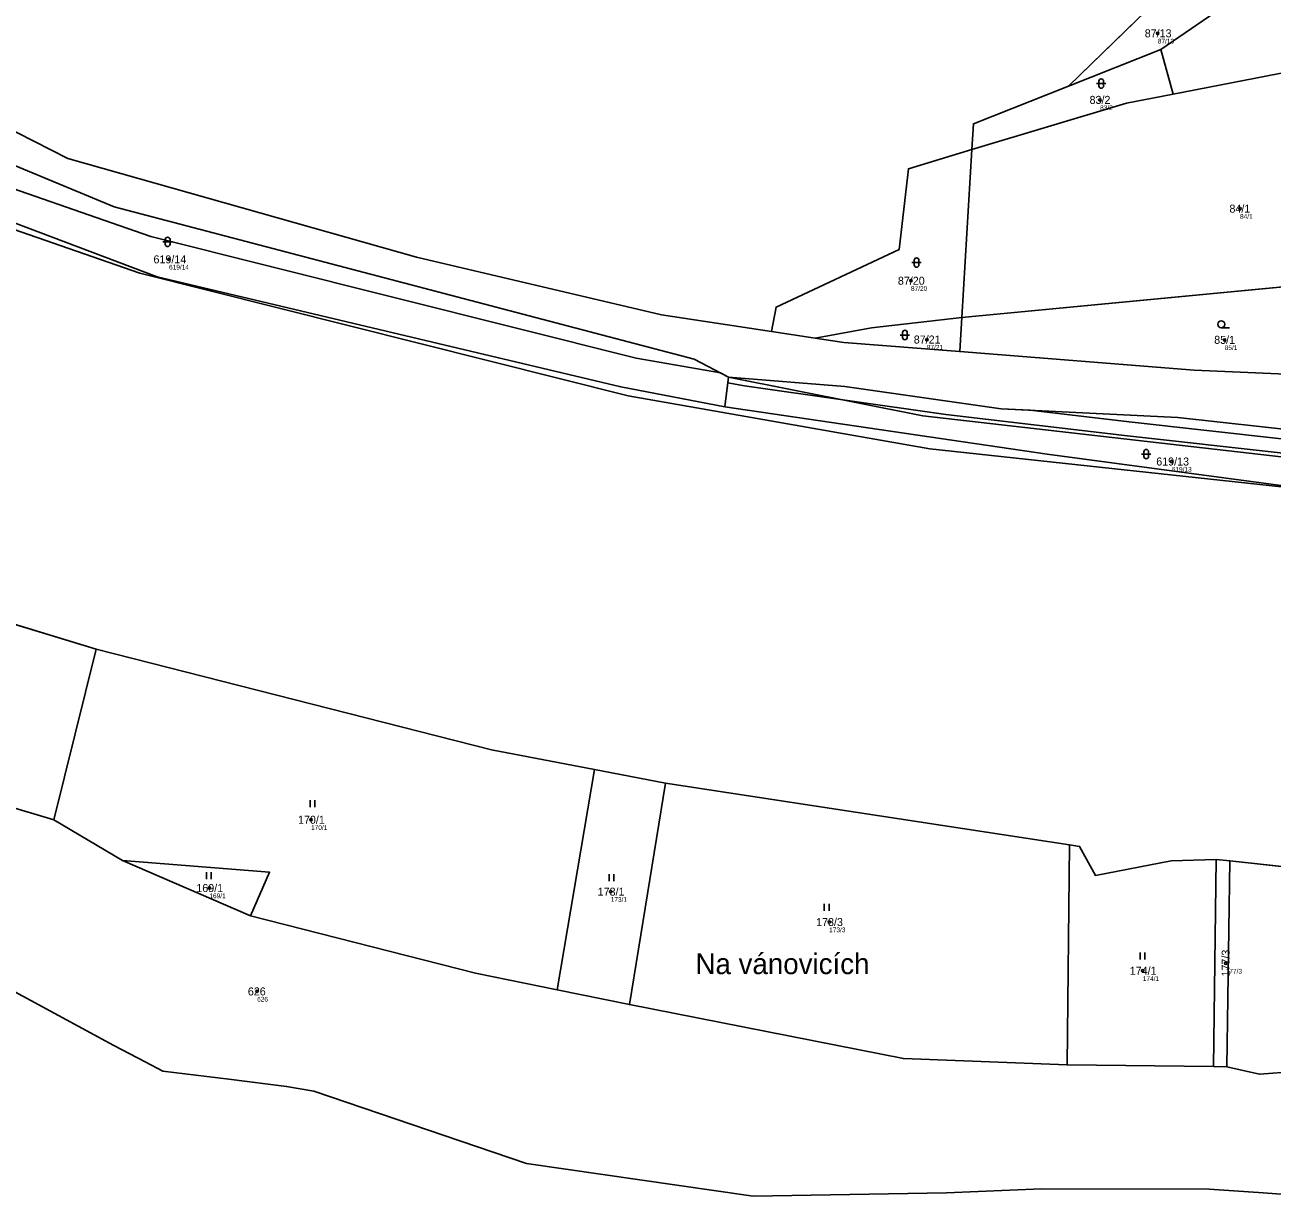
# Model space of a CAD drawing. Extents: x -766177 to -763254, y -1057727 to -1053915.
# Drawn here: x -765125.5 to -764860.7, y -1057727.4 to -1057477.4 of the extents above; entities that cross this region are included whole.
import ezdxf

# ---------------------------------------------------------------- set-up
doc = ezdxf.new("R2010")
doc.units = 0
for name, color, linetype in [('Vrstva 1', 7, 'Continuous'), ('Vrstva 13', 7, 'Continuous'), ('Vrstva 2', 7, 'Continuous'), ('Vrstva 3', 7, 'Continuous'), ('Vrstva 50', 7, 'Continuous'), ('Vrstva 51', 7, 'Continuous'), ('Vrstva 53', 7, 'Continuous'), ('Vrstva 7', 7, 'Continuous')]:
    doc.layers.add(name, color=color, linetype=linetype)

msp = doc.modelspace()

# ---------------------------------------------------------------- linework, layer by layer
at = {"layer": 'Vrstva 1'}
for p, q in [((-764903.9, -1057490.42), (-764880.38, -1057467.6)), ((-764873.98, -1057475.6), (-764884.28, -1057482.63)), ((-764884.28, -1057482.63), (-764903.9, -1057490.42)), ((-764884.28, -1057482.63), (-764881.69, -1057492.12)), ((-764924.43, -1057503.91), (-764926.55, -1057539.55)), ((-764926.55, -1057539.55), (-764829.97, -1057530.33)), ((-764926.55, -1057539.55), (-764926.98, -1057546.79)), ((-764966.98, -1057542.5), (-764957.69, -1057543.91)), ((-764976.12, -1057552.21), (-764976.89, -1057558.49)), ((-765110.38, -1057609.97), (-765156.02, -1057596.08)), ((-765119.35, -1057646.23), (-765110.38, -1057609.97)), ((-765012.49, -1057682.3), (-765004.53, -1057635.54)), ((-764989.51, -1057638.42), (-765004.53, -1057635.54)), ((-764997.14, -1057685.45), (-764989.51, -1057638.42)), ((-764903.7, -1057651.54), (-764989.51, -1057638.42)), ((-765119.35, -1057646.23), (-765104.83, -1057654.83)), ((-764904.19, -1057698.25), (-764903.7, -1057651.54)), ((-765104.83, -1057654.83), (-765077.6, -1057666.61)), ((-764873.07, -1057698.59), (-764872.54, -1057654.61)), ((-764869.62, -1057654.89), (-764872.54, -1057654.61)), ((-764869.62, -1057654.89), (-764870.24, -1057698.62)), ((-764839.44, -1057658.24), (-764869.62, -1057654.89)), ((-765130.14, -1057681.4), (-765106.64, -1057694.14)), ((-765012.49, -1057682.3), (-764997.14, -1057685.45)), ((-765106.64, -1057694.14), (-765099.98, -1057697.59)), ((-764904.19, -1057698.25), (-764873.07, -1057698.59)), ((-764873.07, -1057698.59), (-764870.24, -1057698.62)), ((-764929.81, -1057725.37), (-764909.61, -1057724.52)), ((-764909.61, -1057724.52), (-764874.04, -1057724.6)), ((-764874.04, -1057724.6), (-764863.54, -1057725.36)), ((-764970.84, -1057726.14), (-764929.81, -1057725.37))]:
    msp.add_line(p, q, dxfattribs=at)
for points in [[(-765204.25, -1057481.71), (-765195.64, -1057485.42), (-765181.88, -1057488.75), (-765136.83, -1057503.56), (-765106.6, -1057516.04), (-764983.41, -1057548.37), (-764976.12, -1057552.21)], [(-764881.69, -1057492.12), (-764851.45, -1057486.26), (-764801.59, -1057482.52)], [(-764976.89, -1057558.49), (-764998.98, -1057554.31), (-765097.42, -1057530.92), (-765175.94, -1057501.28), (-765207.18, -1057488.95)], [(-764903.9, -1057490.42), (-764924.1, -1057498.43), (-764924.43, -1057503.91)], [(-764924.43, -1057503.91), (-764891.57, -1057494.04), (-764881.69, -1057492.12)], [(-765130.89, -1057498.41), (-765116.39, -1057505.83), (-765042.33, -1057526.74), (-764990.32, -1057538.96), (-764966.98, -1057542.5)], [(-764966.98, -1057542.5), (-764966, -1057537.33), (-764939.85, -1057525.11), (-764937.9, -1057507.96), (-764924.43, -1057503.91)], [(-764957.69, -1057543.91), (-764945.72, -1057541.74), (-764926.55, -1057539.55)], [(-764957.69, -1057543.91), (-764951.63, -1057544.83), (-764926.98, -1057546.79)], [(-764926.98, -1057546.79), (-764877.19, -1057550.74), (-764829.98, -1057552.81)], [(-764757.68, -1057559.17), (-764762.06, -1057559.86), (-764801.99, -1057561.65), (-764802, -1057563.58), (-764853.73, -1057563.77), (-764880.7, -1057560.76), (-764918.17, -1057558.93), (-764951.4, -1057554.18), (-764976.12, -1057552.21)], [(-764976.12, -1057552.21), (-764934.8, -1057560.4), (-764848.83, -1057570.26)], [(-764781.06, -1057577.29), (-764791.1, -1057580.77), (-764828.53, -1057578.67), (-764848.19, -1057576.61), (-764908.46, -1057568.58), (-764976.89, -1057558.49)], [(-765004.53, -1057635.54), (-765026.42, -1057631.34), (-765110.38, -1057609.97)], [(-765193.89, -1057620.48), (-765142.39, -1057639.37), (-765119.35, -1057646.23)], [(-764872.54, -1057654.61), (-764882.07, -1057654.9), (-764898.17, -1057658.01), (-764901.54, -1057651.87), (-764903.7, -1057651.54)], [(-765077.6, -1057666.61), (-765073.57, -1057657.34), (-765104.83, -1057654.83)], [(-765077.6, -1057666.61), (-765029.81, -1057678.75), (-765012.49, -1057682.3)], [(-764997.14, -1057685.45), (-764938.96, -1057696.89), (-764904.19, -1057698.25)], [(-765099.98, -1057697.59), (-765096.21, -1057699.55), (-765082.24, -1057701.28)], [(-764870.24, -1057698.62), (-764863.36, -1057700.24), (-764840.58, -1057698.52)], [(-765082.24, -1057701.28), (-765069.96, -1057702.81), (-765064.17, -1057703.85)], [(-765064.17, -1057703.85), (-765019, -1057719.14), (-764970.84, -1057726.14)], [(-764863.54, -1057725.36), (-764835.79, -1057727.36), (-764788.63, -1057724.75)]]:
    msp.add_lwpolyline(points, dxfattribs=at)
at = {"layer": 'Vrstva 13'}
msp.add_lwpolyline([(-765178.4, -1057503.35), (-765101.09, -1057530.16), (-764997.4, -1057556.18), (-764933.33, -1057567.41), (-764848.19, -1057576.61), (-764908.46, -1057568.58), (-764976.89, -1057558.49), (-764976.12, -1057552.21), (-764977.79, -1057551.33), (-764995.7, -1057548.19), (-765098.76, -1057522.33), (-765175.79, -1057495.62)], dxfattribs=at)
for points in [[(-764786.39, -1057579.14), (-764781.06, -1057577.29), (-764848.83, -1057570.26), (-764934.8, -1057560.4), (-764976.12, -1057552.21), (-764976.89, -1057558.49), (-764908.46, -1057568.58), (-764848.19, -1057576.61), (-764811.71, -1057577.44)], [(-764891.35, -1057564.69), (-764858.92, -1057568.32), (-764841.32, -1057568.73), (-764817.07, -1057569.67), (-764789.08, -1057570.47), (-764771.24, -1057570.94), (-764769.18, -1057571.02), (-764762.02, -1057571.97), (-764760.25, -1057569.68), (-764763.02, -1057569.41), (-764768.86, -1057568.03), (-764771.14, -1057567.94), (-764788.92, -1057567.47), (-764816.99, -1057566.67), (-764841.26, -1057565.73), (-764858.68, -1057565.32), (-764891.01, -1057561.71), (-764912.02, -1057559.23), (-764918.17, -1057558.93), (-764951.4, -1057554.18), (-764976.12, -1057552.21), (-764976.27, -1057553.43), (-764972.71, -1057554.03), (-764929.94, -1057560.14)]]:
    msp.add_lwpolyline(points, close=True, dxfattribs=at)
at = {"layer": 'Vrstva 3'}
for p, q in [((-764897.451, -1057489.381), (-764897.451, -1057490.382)), ((-764896.449, -1057490.382), (-764896.449, -1057489.381)), ((-764897.951, -1057489.881), (-764895.949, -1057489.881)), ((-765096.211, -1057523.511), (-765094.209, -1057523.511)), ((-765095.711, -1057523.011), (-765095.711, -1057524.012)), ((-765094.709, -1057524.012), (-765094.709, -1057523.011)), ((-764937.151, -1057527.901), (-764935.149, -1057527.901)), ((-764936.651, -1057527.401), (-764936.651, -1057528.402)), ((-764935.649, -1057528.402), (-764935.649, -1057527.401)), ((-764871.453, -1057541.75), (-764869.703, -1057541.75)), ((-764939.631, -1057543.271), (-764937.629, -1057543.271)), ((-764939.131, -1057542.771), (-764939.131, -1057543.772)), ((-764938.129, -1057543.772), (-764938.129, -1057542.771)), ((-764888.381, -1057568.561), (-764886.379, -1057568.561)), ((-764887.881, -1057568.061), (-764887.881, -1057569.062)), ((-764886.879, -1057569.062), (-764886.879, -1057568.061)), ((-765064.971, -1057643.5), (-765064.971, -1057642)), ((-765063.97, -1057643.5), (-765063.97, -1057642)), ((-765086.951, -1057658.79), (-765086.951, -1057657.29)), ((-765085.95, -1057658.79), (-765085.95, -1057657.29)), ((-765001.461, -1057659.22), (-765001.461, -1057657.72)), ((-765000.46, -1057659.22), (-765000.46, -1057657.72)), ((-764955.751, -1057665.53), (-764955.751, -1057664.03)), ((-764954.75, -1057665.53), (-764954.75, -1057664.03)), ((-764888.701, -1057675.85), (-764888.701, -1057674.35)), ((-764887.7, -1057675.85), (-764887.7, -1057674.35))]:
    msp.add_line(p, q, dxfattribs=at)
msp.add_circle((-764871.45286, -1057540.99981), 0.75, dxfattribs=at)
for centre, start, end in [((-764896.95, -1057489.3809), 0, 180), ((-764896.95, -1057490.3809), 180, 359.9878861), ((-765095.21, -1057523.0109), 0, 180), ((-765095.21, -1057524.0109), 180, 359.9878861), ((-764936.15, -1057527.4009), 0, 180), ((-764936.15, -1057528.4009), 180, 359.9878861), ((-764938.63, -1057542.7709), 0, 180), ((-764938.63, -1057543.7709), 180, 359.9878861), ((-764887.38, -1057568.0609), 0, 180), ((-764887.38, -1057569.0609), 180, 359.9878861)]:
    msp.add_arc(centre, 0.5, start, end, dxfattribs=at)
at = {"layer": 'Vrstva 50'}
for centre in [(-764884.93, -1057479.21994), (-764897.18, -1057493.34994), (-764867.47, -1057516.43994), (-765094.91, -1057527.20994), (-764937.35, -1057531.74994), (-764933.98, -1057544.22994), (-764870.71, -1057544.29994), (-764881.95, -1057570.12994), (-765064.75, -1057646.18994), (-765086.35, -1057660.68994), (-765001.11, -1057661.45994), (-764954.72, -1057667.90994), (-764870.51, -1057676.69994), (-764888.11, -1057678.24994), (-765076.2, -1057682.63994)]:
    msp.add_circle(centre, 0.25, dxfattribs=at)
at = {"layer": 'Vrstva 51'}
for points in [[(-764873.98, -1057475.6), (-764884.28, -1057482.63), (-764881.69, -1057492.12), (-764851.45, -1057486.26), (-764801.59, -1057482.52), (-764806.34, -1057462.41), (-764809.98, -1057447.01), (-764815.84, -1057449.77), (-764830.79, -1057456.83), (-764832.51, -1057457.64), (-764857.84, -1057464.6)], [(-764884.28, -1057482.63), (-764873.98, -1057475.6), (-764880.38, -1057467.6), (-764903.9, -1057490.42)], [(-764776.92, -1057524.71), (-764775.37, -1057504.88), (-764771.66, -1057493.64), (-764770.65, -1057480.07), (-764801.59, -1057482.52), (-764851.45, -1057486.26), (-764881.69, -1057492.12), (-764891.57, -1057494.04), (-764924.43, -1057503.91), (-764926.55, -1057539.55), (-764829.97, -1057530.33), (-764804.66, -1057527.92), (-764787.32, -1057525.92)], [(-765207.18, -1057488.95), (-765175.94, -1057501.28), (-765097.42, -1057530.92), (-764998.98, -1057554.31), (-764976.89, -1057558.49), (-764976.12, -1057552.21), (-764983.41, -1057548.37), (-765106.6, -1057516.04), (-765136.83, -1057503.56), (-765181.88, -1057488.75), (-765195.64, -1057485.42), (-765204.25, -1057481.71)], [(-764903.9, -1057490.42), (-764924.1, -1057498.43), (-764924.43, -1057503.91), (-764891.57, -1057494.04), (-764881.69, -1057492.12), (-764884.28, -1057482.63)], [(-764957.69, -1057543.91), (-764945.72, -1057541.74), (-764926.55, -1057539.55), (-764924.43, -1057503.91), (-764937.9, -1057507.96), (-764939.85, -1057525.11), (-764966, -1057537.33), (-764966.98, -1057542.5)], [(-764829.98, -1057552.81), (-764829.97, -1057530.33), (-764926.55, -1057539.55), (-764926.98, -1057546.79), (-764877.19, -1057550.74)], [(-764926.98, -1057546.79), (-764926.55, -1057539.55), (-764945.72, -1057541.74), (-764957.69, -1057543.91), (-764951.63, -1057544.83)], [(-764976.89, -1057558.49), (-764908.46, -1057568.58), (-764848.19, -1057576.61), (-764828.53, -1057578.67), (-764791.1, -1057580.77), (-764781.06, -1057577.29), (-764848.83, -1057570.26), (-764934.8, -1057560.4), (-764976.12, -1057552.21)], [(-764762.92, -1057573.12), (-764758.38, -1057567.27), (-764758.52, -1057565.82), (-764757.68, -1057559.17), (-764762.06, -1057559.86), (-764801.99, -1057561.65), (-764802, -1057563.58), (-764853.73, -1057563.77), (-764880.7, -1057560.76), (-764918.17, -1057558.93), (-764951.4, -1057554.18), (-764976.12, -1057552.21), (-764934.8, -1057560.4), (-764848.83, -1057570.26), (-764769.6, -1057572.64)], [(-765119.35, -1057646.23), (-765110.38, -1057609.97), (-765156.02, -1057596.08), (-765164.11, -1057617.49), (-765165.94, -1057616.83), (-765157.84, -1057595.42), (-765184.8, -1057585.68), (-765193.89, -1057620.48), (-765142.39, -1057639.37)], [(-765104.83, -1057654.83), (-765073.57, -1057657.34), (-765077.6, -1057666.61), (-765029.81, -1057678.75), (-765012.49, -1057682.3), (-765004.53, -1057635.54), (-765026.42, -1057631.34), (-765110.38, -1057609.97), (-765119.35, -1057646.23)], [(-764989.51, -1057638.42), (-765004.53, -1057635.54), (-765012.49, -1057682.3), (-764997.14, -1057685.45)], [(-764903.7, -1057651.54), (-764989.51, -1057638.42), (-764997.14, -1057685.45), (-764938.96, -1057696.89), (-764904.19, -1057698.25)], [(-764873.07, -1057698.59), (-764872.54, -1057654.61), (-764882.07, -1057654.9), (-764898.17, -1057658.01), (-764901.54, -1057651.87), (-764903.7, -1057651.54), (-764904.19, -1057698.25)], [(-765077.6, -1057666.61), (-765073.57, -1057657.34), (-765104.83, -1057654.83)], [(-764869.62, -1057654.89), (-764872.54, -1057654.61), (-764873.07, -1057698.59), (-764870.24, -1057698.62)], [(-764870.24, -1057698.62), (-764863.36, -1057700.24), (-764840.58, -1057698.52), (-764839.44, -1057658.24), (-764869.62, -1057654.89)]]:
    msp.add_lwpolyline(points, close=True, dxfattribs=at)
for points in [[(-765130.89, -1057498.41), (-765116.39, -1057505.83), (-765042.33, -1057526.74), (-764990.32, -1057538.96), (-764966.98, -1057542.5), (-764966, -1057537.33), (-764939.85, -1057525.11), (-764937.9, -1057507.96), (-764924.43, -1057503.91), (-764924.1, -1057498.43), (-764903.9, -1057490.42), (-764880.38, -1057467.6)], [(-764574.52, -1057535.04), (-764619.9, -1057536.19), (-764623.34, -1057536.38), (-764633.26, -1057536.84), (-764648.35, -1057537.57), (-764650.96, -1057537.88), (-764677.38, -1057540.9), (-764679.87, -1057541.18), (-764684.18, -1057541.67), (-764716.66, -1057545.02), (-764726.58, -1057546.1), (-764746.92, -1057548.3), (-764762.01, -1057549.94), (-764798.97, -1057552.74), (-764829.98, -1057552.81), (-764877.19, -1057550.74), (-764926.98, -1057546.79), (-764951.63, -1057544.83), (-764957.69, -1057543.91), (-764966.98, -1057542.5), (-764990.32, -1057538.96), (-765042.33, -1057526.74), (-765116.39, -1057505.83), (-765130.89, -1057498.41)], [(-764584.01, -1057586.46), (-764693.66, -1057584), (-764746.23, -1057582.79), (-764756.92, -1057582.54), (-764776.9, -1057582.08), (-764775.15, -1057579.97), (-764773.55, -1057578.04), (-764781.06, -1057577.29), (-764791.1, -1057580.77), (-764828.53, -1057578.67), (-764848.19, -1057576.61), (-764908.46, -1057568.58), (-764976.89, -1057558.49), (-764998.98, -1057554.31), (-765097.42, -1057530.92), (-765175.94, -1057501.28)], [(-765136.83, -1057503.56), (-765106.6, -1057516.04), (-764983.41, -1057548.37), (-764976.12, -1057552.21), (-764951.4, -1057554.18), (-764918.17, -1057558.93), (-764880.7, -1057560.76), (-764853.73, -1057563.77), (-764802, -1057563.58), (-764801.99, -1057561.65), (-764762.06, -1057559.86), (-764757.68, -1057559.17), (-764752.72, -1057558.39), (-764737.07, -1057555.91), (-764718.76, -1057555.22), (-764650.39, -1057549.52), (-764617.99, -1057548.82), (-764586.58, -1057546.94), (-764551.26, -1057546.37), (-764526.34, -1057547.47), (-764517.42, -1057547.51)], [(-765156.02, -1057596.08), (-765110.38, -1057609.97), (-765026.42, -1057631.34), (-765004.53, -1057635.54), (-764989.51, -1057638.42), (-764903.7, -1057651.54), (-764901.54, -1057651.87), (-764898.17, -1057658.01), (-764882.07, -1057654.9), (-764872.54, -1057654.61), (-764869.62, -1057654.89), (-764839.44, -1057658.24), (-764779.74, -1057664.53), (-764774.82, -1057662.88), (-764734.14, -1057664.55), (-764672.31, -1057666.59), (-764581.84, -1057671.22), (-764582.7, -1057665.15), (-764551.28, -1057665.61), (-764498.25, -1057671.74), (-764392.02, -1057674.8), (-764334.7, -1057673.79), (-764333.51, -1057671.86), (-764300.96, -1057671.2)], [(-764580.01, -1057684.24), (-764670.98, -1057688.1), (-764733.03, -1057690.74), (-764840.58, -1057698.52), (-764863.36, -1057700.24), (-764870.24, -1057698.62), (-764873.07, -1057698.59), (-764904.19, -1057698.25), (-764938.96, -1057696.89), (-764997.14, -1057685.45), (-765012.49, -1057682.3), (-765029.81, -1057678.75), (-765077.6, -1057666.61), (-765104.83, -1057654.83), (-765119.35, -1057646.23), (-765142.39, -1057639.37)], [(-765130.14, -1057681.4), (-765106.64, -1057694.14), (-765099.98, -1057697.59), (-765096.21, -1057699.55), (-765082.24, -1057701.28), (-765069.96, -1057702.81), (-765064.17, -1057703.85), (-765019, -1057719.14), (-764970.84, -1057726.14), (-764929.81, -1057725.37), (-764909.61, -1057724.52), (-764874.04, -1057724.6), (-764863.54, -1057725.36), (-764835.79, -1057727.36), (-764788.63, -1057724.75), (-764765.13, -1057718.14), (-764673.72, -1057712.1), (-764607.04, -1057703.44), (-764577.84, -1057699.65)]]:
    msp.add_lwpolyline(points, dxfattribs=at)
at = {"layer": 'Vrstva 53'}
msp.add_lwpolyline([(-765130.14, -1057681.4), (-765106.64, -1057694.14), (-765099.98, -1057697.59), (-765096.21, -1057699.55), (-765082.24, -1057701.28), (-765069.96, -1057702.81), (-765064.17, -1057703.85), (-765019, -1057719.14), (-764970.84, -1057726.14), (-764929.81, -1057725.37), (-764909.61, -1057724.52), (-764874.04, -1057724.6), (-764863.54, -1057725.36), (-764835.79, -1057727.36), (-764788.63, -1057724.75), (-764765.13, -1057718.14), (-764673.72, -1057712.1), (-764607.04, -1057703.44), (-764577.84, -1057699.65)], dxfattribs=at)

# ---------------------------------------------------------------- texts
at = {"layer": 'Vrstva 2'}
for s, p in [('87/13', (-764887.703, -1057480.07)), ('83/2', (-764899.421, -1057494.2)), ('84/1', (-764869.711, -1057517.29)), ('619/14', (-765098.215, -1057528.06)), ('87/20', (-764940.123, -1057532.6)), ('87/21', (-764936.753, -1057545.08)), ('85/1', (-764872.951, -1057545.15)), ('619/13', (-764885.255, -1057570.98)), ('170/1', (-765067.523, -1057647.04)), ('169/1', (-765089.123, -1057661.54)), ('173/1', (-765003.883, -1057662.31)), ('173/3', (-764957.493, -1057668.76)), ('174/1', (-764890.883, -1057679.1)), ('626', (-765078.174, -1057683.49))]:
    msp.add_text(s, height=1.699998, dxfattribs=at).set_placement(p)
msp.add_text('177/3', height=1.699998, rotation=90, dxfattribs=at).set_placement((-764869.66, -1057679.473))
at = {"layer": 'Vrstva 50'}
for s, p in [('87/13', (-764884.93, -1057481.376)), ('83/2', (-764897.18, -1057495.506)), ('84/1', (-764867.47, -1057518.596)), ('619/14', (-765094.91, -1057529.366)), ('87/20', (-764937.35, -1057533.906)), ('87/21', (-764933.98, -1057546.386)), ('85/1', (-764870.71, -1057546.456)), ('619/13', (-764881.95, -1057572.286)), ('170/1', (-765064.75, -1057648.346)), ('169/1', (-765086.35, -1057662.846)), ('173/1', (-765001.11, -1057663.616)), ('173/3', (-764954.72, -1057670.066)), ('174/1', (-764888.11, -1057680.406)), ('177/3', (-764870.51, -1057678.856)), ('626', (-765076.2, -1057684.796))]:
    msp.add_text(s, height=0.999996, dxfattribs=at).set_placement(p)
at = {"layer": 'Vrstva 7'}
msp.add_text('Na vánovicích', height=4.399998, dxfattribs=at).set_placement((-764983.118, -1057678.97))

doc.saveas('drawing.dxf')
